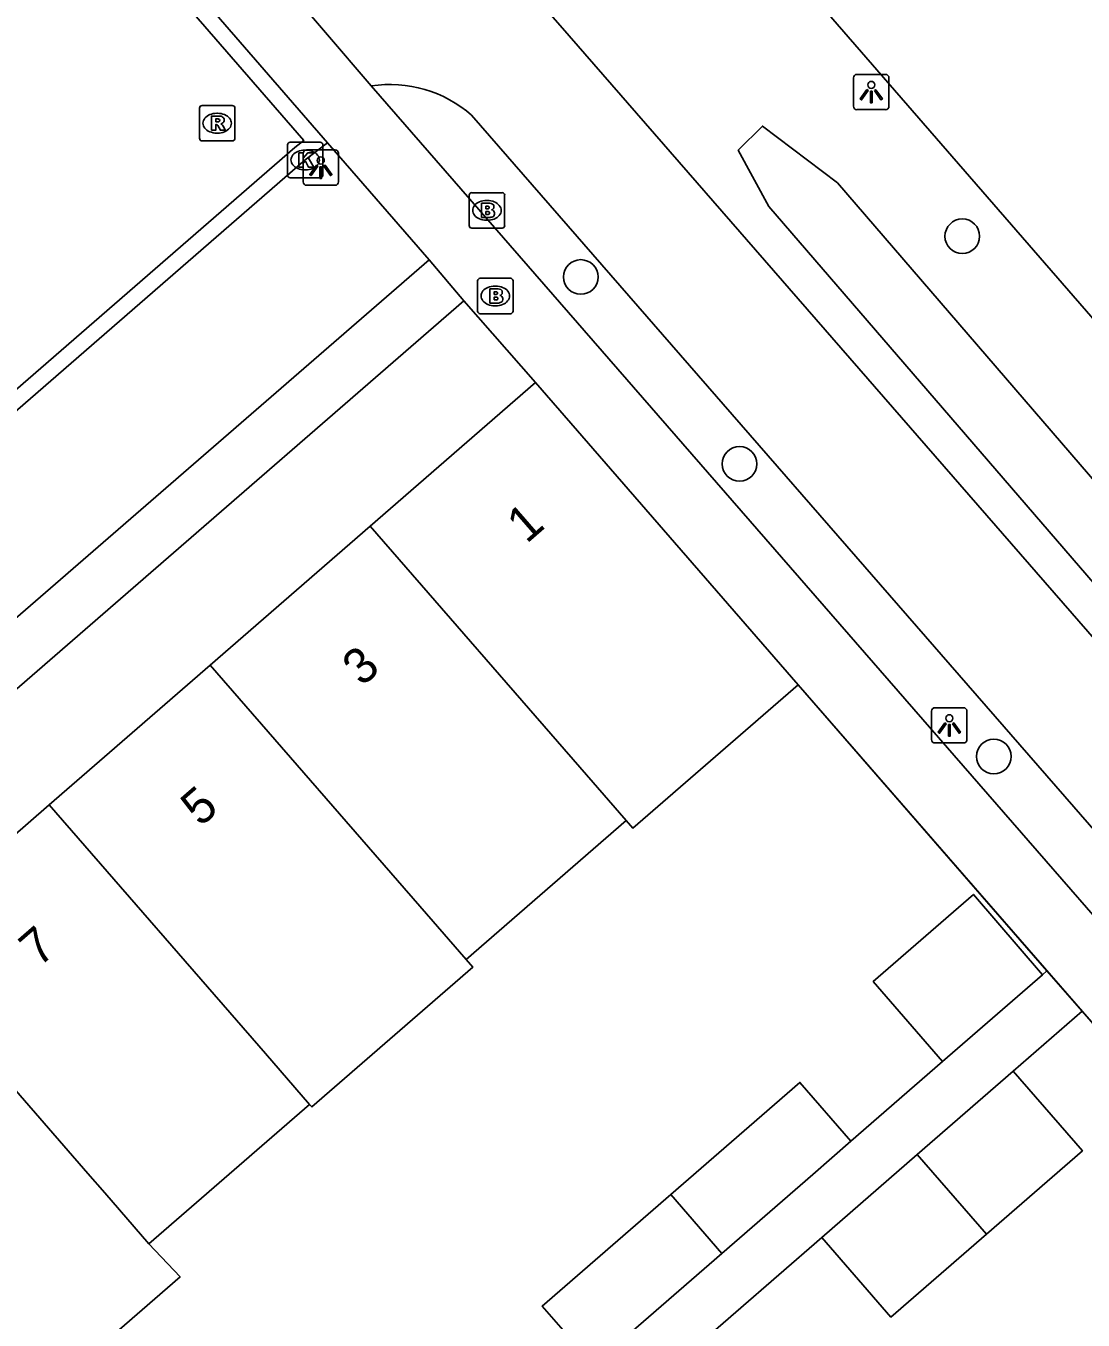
# Model space of a CAD drawing. Extents: x 155888 to 156864, y 383882 to 384671.
# Drawn here: x 156451.03 to 156480.86, y 384054.82 to 384091.34 of the extents above; entities that cross this region are included whole.
import ezdxf

# ---------------------------------------------------------------- set-up
doc = ezdxf.new("R2010")
doc.units = 0
for name, color, linetype in [('IMGEO_Boom', 7, 'Continuous'), ('IMGEO_Brandkraan', 7, 'Continuous'), ('IMGEO_Fietspad_gesloten', 7, 'Continuous'), ('IMGEO_Greppel_droge_sloot', 7, 'Continuous'), ('IMGEO_Kolk', 7, 'Continuous'), ('IMGEO_Lichtpunt', 7, 'Continuous'), ('IMGEO_Muur', 7, 'Continuous'), ('IMGEO_OVBaan_gesloten', 7, 'Continuous'), ('IMGEO_Pand', 7, 'Continuous'), ('IMGEO_Pand_nummerreeks', 7, 'Continuous'), ('IMGEO_Rijbaan_lokaal_gesloten', 7, 'Continuous'), ('IMGEO_Rijbaan_lokaal_open', 7, 'Continuous'), ('IMGEO_Rioolput', 7, 'Continuous'), ('IMGEO_Voetpad_open', 7, 'Continuous')]:
    doc.layers.add(name, color=color, linetype=linetype)

msp = doc.modelspace()

# ---------------------------------------------------------------- linework, layer by layer
at = {"layer": 'IMGEO_Boom'}
for centre in [(156477.45, 384085.4), (156466.686, 384084.251), (156471.165, 384078.976), (156478.338, 384070.724)]:
    msp.add_circle(centre, 0.489, dxfattribs=at)
at = {"layer": 'IMGEO_Brandkraan'}
for p, q in [((156463.536, 384085.704), (156463.536, 384086.556)), ((156463.611, 384086.63), (156464.463, 384086.63)), ((156464.537, 384086.556), (156464.537, 384085.704)), ((156464.024, 384086.41), (156464.049, 384086.41)), ((156464.047, 384085.85), (156464.022, 384085.85)), ((156464.463, 384085.63), (156463.611, 384085.63)), ((156463.772, 384083.29), (156463.772, 384084.142)), ((156463.847, 384084.216), (156464.699, 384084.216)), ((156464.26, 384083.996), (156464.285, 384083.996)), ((156464.773, 384084.142), (156464.773, 384083.29)), ((156464.699, 384083.216), (156463.847, 384083.216)), ((156464.283, 384083.436), (156464.258, 384083.436))]:
    msp.add_line(p, q, dxfattribs=at)
for points in [[(156463.536, 384085.704), (156463.536, 384086.556)], [(156463.611, 384086.63), (156464.463, 384086.63)], [(156464.537, 384086.556), (156464.537, 384085.704)], [(156463.884, 384086.33), (156463.884, 384085.93), (156464.097, 384085.93)], [(156464.115, 384086.33), (156463.884, 384086.33)], [(156464.063, 384086.249), (156464.009, 384086.249), (156464.009, 384086.173)], [(156464.009, 384086.173), (156464.062, 384086.173)], [(156464.071, 384086.097), (156464.009, 384086.097), (156464.009, 384086.016)], [(156464.009, 384086.016), (156464.071, 384086.016)], [(156464.463, 384085.63), (156463.611, 384085.63)], [(156463.772, 384083.29), (156463.772, 384084.142)], [(156463.847, 384084.216), (156464.699, 384084.216)], [(156464.12, 384083.916), (156464.12, 384083.516), (156464.333, 384083.516)], [(156464.351, 384083.916), (156464.12, 384083.916)], [(156464.773, 384084.142), (156464.773, 384083.29)], [(156464.299, 384083.835), (156464.245, 384083.835), (156464.245, 384083.759)], [(156464.245, 384083.759), (156464.298, 384083.759)], [(156464.307, 384083.683), (156464.245, 384083.683), (156464.245, 384083.602)], [(156464.245, 384083.602), (156464.307, 384083.602)], [(156464.699, 384083.216), (156463.847, 384083.216)]]:
    msp.add_lwpolyline(points, dxfattribs=at)
for centre, radius, start, end in [((156463.613, 384086.554), 0.0765, 91.552, 178.448), ((156463.613, 384086.554), 0.0765, 91.552, 178.448), ((156464.461, 384086.554), 0.0765, 1.552, 88.448), ((156464.461, 384086.554), 0.0765, 1.552, 88.448), ((156464.064, 384086.211), 0.0379, 267.8285, 90.9355), ((156464.072, 384086.056), 0.0404, 269.8759, 90.5077), ((156464.119, 384086.185), 0.145, 59.4692, 91.5367), ((156464.144, 384086.232), 0.0922, 285.5137, 58.1501), ((156464.149, 384086.04), 0.105, 301.3115, 78.989), ((156464.103, 384086.181), 0.251, 268.6676, 293.5347), ((156463.613, 384085.706), 0.0765, 181.552, 268.448), ((156463.613, 384085.706), 0.0765, 181.552, 268.448), ((156464.461, 384085.706), 0.0765, 271.552, 358.448), ((156464.461, 384085.706), 0.0765, 271.552, 358.448), ((156463.849, 384084.14), 0.0765, 91.552, 178.448), ((156463.849, 384084.14), 0.0765, 91.552, 178.448), ((156464.355, 384083.771), 0.145, 59.4692, 91.5367), ((156464.697, 384084.14), 0.0765, 1.552, 88.448), ((156464.697, 384084.14), 0.0765, 1.552, 88.448), ((156464.3, 384083.797), 0.0379, 267.8285, 90.9355), ((156464.308, 384083.642), 0.0404, 269.8759, 90.5077), ((156464.38, 384083.818), 0.0922, 285.5137, 58.1501), ((156464.385, 384083.626), 0.105, 301.3115, 78.989), ((156463.849, 384083.292), 0.0765, 181.552, 268.448), ((156463.849, 384083.292), 0.0765, 181.552, 268.448), ((156464.339, 384083.767), 0.251, 268.6676, 293.5347), ((156464.697, 384083.292), 0.0765, 271.552, 358.448), ((156464.697, 384083.292), 0.0765, 271.552, 358.448)]:
    msp.add_arc(centre, radius, start, end, dxfattribs=at)
for centre, major_axis, ratio, start_param, end_param in [((156464.023, 384086.13), (-0.387, 0.002), 0.722429, 4.712389, 7.853982), ((156464.048, 384086.13), (-0.39, 0.002), 0.717154, 1.570796, 4.712389), ((156464.259, 384083.716), (-0.387, 0.002), 0.722429, 4.712389, 7.853982), ((156464.284, 384083.716), (-0.39, 0.002), 0.717154, 1.570796, 4.712389)]:
    msp.add_ellipse(centre, major_axis=major_axis, ratio=ratio, start_param=start_param, end_param=end_param, dxfattribs=at)
at = {"layer": 'IMGEO_Fietspad_gesloten'}
for points in [[(156508.758, 384042.359), (156507.724, 384043.553), (156500, 384052.421), (156466.101, 384091.342), (156424.652, 384138.668), (156398.32, 384169.108)], [(156460.775, 384089.642), (156458.189, 384092.663)], [(156506.058, 384040.061), (156504.79, 384041.525), (156500, 384047.025), (156463.606, 384088.814)]]:
    msp.add_lwpolyline(points, dxfattribs=at)
msp.add_arc((156461.3, 384086.184), 3.498, 48.7604, 98.6337, dxfattribs=at)
at = {"layer": 'IMGEO_Greppel_droge_sloot'}
msp.add_lwpolyline([(156509.636, 384043.106), (156500, 384053.967), (156494.009, 384060.719), (156471.994, 384086.237), (156471.129, 384087.831), (156471.811, 384088.508), (156473.933, 384086.903), (156495.233, 384062.187), (156500, 384056.78), (156511.018, 384044.283)], dxfattribs=at)
at = {"layer": 'IMGEO_Kolk'}
for p, q in [((156458.408, 384087.127), (156458.408, 384087.979)), ((156458.483, 384088.053), (156459.335, 384088.053)), ((156459.409, 384087.979), (156459.409, 384087.127)), ((156458.896, 384087.833), (156458.921, 384087.833)), ((156458.919, 384087.273), (156458.894, 384087.273)), ((156459.335, 384087.053), (156458.483, 384087.053))]:
    msp.add_line(p, q, dxfattribs=at)
for points in [[(156458.408, 384087.127), (156458.408, 384087.979)], [(156458.483, 384088.053), (156459.335, 384088.053)], [(156459.409, 384087.979), (156459.409, 384087.127)], [(156458.729, 384087.753), (156458.852, 384087.753), (156458.852, 384087.602), (156458.982, 384087.753), (156459.146, 384087.753), (156459, 384087.602), (156459.153, 384087.353), (156459.001, 384087.353), (156458.916, 384087.517), (156458.852, 384087.45), (156458.852, 384087.353), (156458.729, 384087.353), (156458.729, 384087.753)], [(156459.335, 384087.053), (156458.483, 384087.053)]]:
    msp.add_lwpolyline(points, dxfattribs=at)
for centre, start, end in [((156458.485, 384087.977), 91.552, 178.448), ((156458.485, 384087.977), 91.552, 178.448), ((156459.333, 384087.977), 1.552, 88.448), ((156459.333, 384087.977), 1.552, 88.448), ((156458.485, 384087.129), 181.552, 268.448), ((156458.485, 384087.129), 181.552, 268.448), ((156459.333, 384087.129), 271.552, 358.448), ((156459.333, 384087.129), 271.552, 358.448)]:
    msp.add_arc(centre, 0.0765, start, end, dxfattribs=at)
for centre, major_axis, ratio, start_param, end_param in [((156458.895, 384087.553), (-0.387, 0.002), 0.722429, 4.712389, 7.853982), ((156458.92, 384087.553), (-0.39, 0.002), 0.717154, 1.570796, 4.712389)]:
    msp.add_ellipse(centre, major_axis=major_axis, ratio=ratio, start_param=start_param, end_param=end_param, dxfattribs=at)
at = {"layer": 'IMGEO_Lichtpunt'}
for p, q in [((156474.383, 384089.873), (156474.383, 384089.066)), ((156474.383, 384089.873), (156474.383, 384089.066)), ((156475.285, 384089.968), (156474.477, 384089.968)), ((156475.285, 384089.968), (156474.477, 384089.968)), ((156475.379, 384089.066), (156475.379, 384089.873)), ((156475.379, 384089.066), (156475.379, 384089.873)), ((156474.477, 384088.972), (156475.285, 384088.972)), ((156474.477, 384088.972), (156475.285, 384088.972)), ((156458.85, 384087.74), (156458.85, 384086.933)), ((156458.85, 384087.74), (156458.85, 384086.933)), ((156459.752, 384087.835), (156458.944, 384087.835)), ((156459.752, 384087.835), (156458.944, 384087.835)), ((156459.846, 384086.933), (156459.846, 384087.74)), ((156459.846, 384086.933), (156459.846, 384087.74)), ((156458.944, 384086.839), (156459.752, 384086.839)), ((156458.944, 384086.839), (156459.752, 384086.839)), ((156476.585, 384072.005), (156476.585, 384071.198)), ((156476.585, 384072.005), (156476.585, 384071.198)), ((156477.487, 384072.1), (156476.679, 384072.1)), ((156477.487, 384072.1), (156476.679, 384072.1)), ((156477.581, 384071.198), (156477.581, 384072.005)), ((156477.581, 384071.198), (156477.581, 384072.005)), ((156476.679, 384071.104), (156477.487, 384071.104)), ((156476.679, 384071.104), (156477.487, 384071.104))]:
    msp.add_line(p, q, dxfattribs=at)
for points in [[(156474.757, 384089.537), (156474.796, 384089.509), (156474.608, 384089.247), (156474.57, 384089.274), (156474.757, 384089.537)], [(156474.859, 384089.489), (156474.906, 384089.489), (156474.906, 384089.167), (156474.859, 384089.167), (156474.859, 384089.489)], [(156474.969, 384089.509), (156475.007, 384089.536), (156475.194, 384089.274), (156475.155, 384089.246), (156474.969, 384089.509)], [(156459.224, 384087.404), (156459.263, 384087.376), (156459.075, 384087.114), (156459.037, 384087.141), (156459.224, 384087.404)], [(156459.326, 384087.356), (156459.373, 384087.356), (156459.373, 384087.034), (156459.326, 384087.034), (156459.326, 384087.356)], [(156459.436, 384087.376), (156459.474, 384087.403), (156459.661, 384087.141), (156459.622, 384087.113), (156459.436, 384087.376)], [(156476.959, 384071.669), (156476.998, 384071.641), (156476.81, 384071.379), (156476.772, 384071.406), (156476.959, 384071.669)], [(156477.061, 384071.621), (156477.108, 384071.621), (156477.108, 384071.299), (156477.061, 384071.299), (156477.061, 384071.621)], [(156477.171, 384071.641), (156477.209, 384071.668), (156477.396, 384071.406), (156477.357, 384071.378), (156477.171, 384071.641)]]:
    msp.add_lwpolyline(points, dxfattribs=at)
for centre in [(156474.882, 384089.671), (156459.349, 384087.538), (156477.084, 384071.803)]:
    msp.add_circle(centre, 0.0994, dxfattribs=at)
for centre, start, end in [((156474.477, 384089.873), 90, 180), ((156474.477, 384089.873), 90, 180), ((156475.285, 384089.873), 0, 90), ((156475.285, 384089.873), 0, 90), ((156474.477, 384089.066), 180, 270), ((156474.477, 384089.066), 180, 270), ((156475.285, 384089.066), 270, 0), ((156475.285, 384089.066), 270, 360), ((156458.944, 384087.74), 90, 180), ((156458.944, 384087.74), 90, 180), ((156459.752, 384087.74), 0, 90), ((156459.752, 384087.74), 0, 90), ((156458.944, 384086.933), 180, 270), ((156458.944, 384086.933), 180, 270), ((156459.752, 384086.933), 270, 0), ((156459.752, 384086.933), 270, 360), ((156476.679, 384072.005), 90, 180), ((156476.679, 384072.005), 90, 180), ((156477.487, 384072.005), 0, 90), ((156477.487, 384072.005), 0, 90), ((156476.679, 384071.198), 180, 270), ((156476.679, 384071.198), 180, 270), ((156477.487, 384071.198), 270, 0), ((156477.487, 384071.198), 270, 360)]:
    msp.add_arc(centre, 0.0946, start, end, dxfattribs=at)
at = {"layer": 'IMGEO_Muur'}
msp.add_lwpolyline([(156472.819, 384072.746), (156489.369, 384053.729)], dxfattribs=at)
at = {"layer": 'IMGEO_OVBaan_gesloten'}
msp.add_lwpolyline([(156407.083, 384168.169), (156407.746, 384167.396), (156407.842, 384167.479), (156410.66, 384164.227), (156441.975, 384128.147), (156500, 384061.368), (156513.218, 384046.155)], dxfattribs=at)
at = {"layer": 'IMGEO_Pand'}
for points in [[(156465.403, 384081.27), (156460.743, 384077.222)], [(156465.403, 384081.27), (156472.819, 384072.746)], [(156460.743, 384077.222), (156456.231, 384073.303)], [(156467.965, 384068.919), (156466.845, 384070.207), (156460.743, 384077.222)], [(156456.231, 384073.303), (156451.688, 384069.356)], [(156463.455, 384064.995), (156462.33, 384066.288), (156456.231, 384073.303)], [(156472.819, 384072.746), (156468.157, 384068.699), (156467.965, 384068.919)], [(156451.688, 384069.356), (156447.16, 384065.423)], [(156451.688, 384069.356), (156457.786, 384062.343), (156459.034, 384060.908)], [(156467.965, 384068.919), (156463.455, 384064.995)], [(156476.892, 384062.119), (156474.935, 384064.371), (156477.765, 384066.831), (156479.708, 384064.567)], [(156454.5, 384056.972), (156453.253, 384058.408), (156452.773, 384058.961), (156447.16, 384065.423)], [(156463.455, 384064.995), (156463.642, 384064.78), (156459.097, 384060.835), (156459.034, 384060.908)], [(156479.708, 384064.567), (156476.892, 384062.119)], [(156476.179, 384059.494), (156478.888, 384061.848)], [(156478.888, 384061.848), (156480.84, 384059.601), (156478.131, 384057.247)], [(156469.222, 384058.363), (156471.79, 384060.594), (156472.866, 384061.529), (156474.309, 384059.868)], [(156459.034, 384060.908), (156454.5, 384056.972)], [(156474.309, 384059.868), (156473.233, 384058.933), (156470.666, 384056.703)], [(156473.485, 384057.153), (156476.179, 384059.494)], [(156476.179, 384059.494), (156478.131, 384057.247)], [(156467.042, 384053.555), (156465.599, 384055.216), (156469.222, 384058.363)], [(156470.666, 384056.703), (156469.222, 384058.363)], [(156478.131, 384057.247), (156475.437, 384054.906), (156473.485, 384057.153)], [(156454.5, 384056.972), (156455.377, 384056.039), (156450.81, 384052.073), (156450.035, 384052.966)], [(156470.666, 384056.703), (156468.1, 384054.474), (156467.042, 384053.555)]]:
    msp.add_lwpolyline(points, dxfattribs=at)
at = {"layer": 'IMGEO_Rijbaan_lokaal_gesloten'}
msp.add_lwpolyline([(156452.602, 384095.338), (156458.873, 384088.104), (156458.618, 384087.909), (156413.606, 384048.808), (156411.334, 384046.878), (156372.8, 384013.411)], dxfattribs=at)
at = {"layer": 'IMGEO_Rijbaan_lokaal_open'}
for points in [[(156452.947, 384095.643), (156459.54, 384088.037)], [(156413.906, 384048.462), (156458.91, 384087.552), (156459.54, 384088.037)]]:
    msp.add_lwpolyline(points, dxfattribs=at)
at = {"layer": 'IMGEO_Rioolput'}
for p, q in [((156455.925, 384088.164), (156455.925, 384089.016)), ((156456, 384089.09), (156456.852, 384089.09)), ((156456.926, 384089.016), (156456.926, 384088.164)), ((156456.413, 384088.87), (156456.438, 384088.87)), ((156456.436, 384088.31), (156456.411, 384088.31)), ((156456.852, 384088.09), (156456, 384088.09))]:
    msp.add_line(p, q, dxfattribs=at)
for points in [[(156455.925, 384088.164), (156455.925, 384089.016)], [(156456, 384089.09), (156456.852, 384089.09)], [(156456.926, 384089.016), (156456.926, 384088.164)], [(156456.514, 384088.788), (156456.262, 384088.79), (156456.262, 384088.39)], [(156456.44, 384088.709), (156456.386, 384088.709), (156456.386, 384088.628)], [(156456.262, 384088.39), (156456.386, 384088.39), (156456.386, 384088.552), (156456.397, 384088.552)], [(156456.386, 384088.628), (156456.438, 384088.628)], [(156456.444, 384088.523), (156456.515, 384088.39), (156456.655, 384088.39), (156456.59, 384088.516)], [(156456.852, 384088.09), (156456, 384088.09)]]:
    msp.add_lwpolyline(points, dxfattribs=at)
for centre, radius, start, end in [((156456.002, 384089.014), 0.0765, 91.552, 178.448), ((156456.002, 384089.014), 0.0765, 91.552, 178.448), ((156456.85, 384089.014), 0.0765, 1.552, 88.448), ((156456.85, 384089.014), 0.0765, 1.552, 88.448), ((156456.446, 384088.613), 0.0964, 77.0061, 93.1865), ((156456.46, 384088.67), 0.0378, 276.6634, 79.6772), ((156456.513, 384088.678), 0.109, 350.3612, 89.416), ((156456.511, 384088.678), 0.112, 277.5842, 350.9817), ((156456.396, 384088.499), 0.0533, 26.0293, 88.6989), ((156456.422, 384088.817), 0.19, 274.7715, 282.9687), ((156456.495, 384088.463), 0.108, 29.5134, 73.7905), ((156456.002, 384088.166), 0.0765, 181.552, 268.448), ((156456.002, 384088.166), 0.0765, 181.552, 268.448), ((156456.85, 384088.166), 0.0765, 271.552, 358.448), ((156456.85, 384088.166), 0.0765, 271.552, 358.448)]:
    msp.add_arc(centre, radius, start, end, dxfattribs=at)
for centre, major_axis, ratio, start_param, end_param in [((156456.412, 384088.59), (-0.387, 0.002), 0.722429, 4.712389, 7.853982), ((156456.437, 384088.59), (-0.39, 0.002), 0.717154, 1.570796, 4.712389)]:
    msp.add_ellipse(centre, major_axis=major_axis, ratio=ratio, start_param=start_param, end_param=end_param, dxfattribs=at)
at = {"layer": 'IMGEO_Voetpad_open'}
for points in [[(156460.775, 384089.642), (156500, 384044.592), (156500.782, 384043.694), (156504.85, 384039.032)], [(156459.54, 384088.037), (156462.406, 384084.734)], [(156462.406, 384084.734), (156416.764, 384045.168), (156413.906, 384048.462)], [(156462.406, 384084.734), (156463.383, 384083.579)], [(156417.787, 384044.012), (156463.383, 384083.579)], [(156463.383, 384083.579), (156465.403, 384081.27)], [(156472.819, 384072.746), (156479.838, 384064.68)], [(156479.708, 384064.567), (156479.838, 384064.68)], [(156479.838, 384064.68), (156480.831, 384063.539)], [(156478.888, 384061.848), (156480.831, 384063.539)], [(156480.831, 384063.539), (156489.369, 384053.729)], [(156474.309, 384059.868), (156476.892, 384062.119)], [(156469.848, 384053.992), (156473.485, 384057.153)]]:
    msp.add_lwpolyline(points, dxfattribs=at)

# ---------------------------------------------------------------- texts
at = {"layer": 'IMGEO_Pand_nummerreeks'}
for s, p in [('1', (156465.153, 384076.708)), ('3', (156460.51, 384072.675)), ('5', (156455.953, 384068.717)), ('7', (156451.396, 384064.758))]:
    msp.add_text(s, height=1, rotation=40.9779, dxfattribs=at).set_placement(p)

doc.saveas('drawing.dxf')
